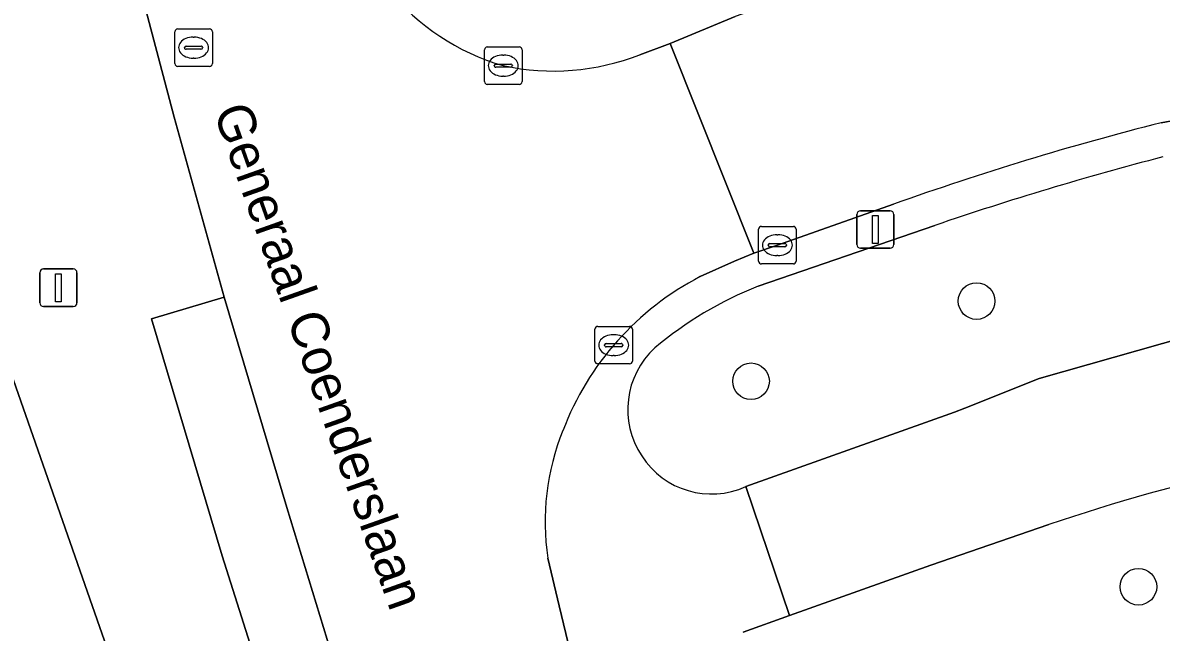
# Model space of a CAD drawing. Extents: x 161084 to 161928, y 385354 to 386522.
# Drawn here: x 161632.1 to 161662.49, y 385628.02 to 385644.28 of the extents above; entities that cross this region are included whole.
import ezdxf

# ---------------------------------------------------------------- set-up
doc = ezdxf.new("R2010")
doc.units = 0
for name, color, linetype in [('IMGEO_Boom', 7, 'Continuous'), ('IMGEO_Erf', 7, 'Continuous'), ('IMGEO_Groenvoorziening', 7, 'Continuous'), ('IMGEO_Kolk', 7, 'Continuous'), ('IMGEO_Lichtmast', 7, 'Continuous'), ('IMGEO_Openbare_ruimte_label', 7, 'Continuous'), ('IMGEO_Rijbaan_lokaal_open', 7, 'Continuous'), ('IMGEO_Rioolput', 7, 'Continuous'), ('IMGEO_Voetpad_open', 7, 'Continuous')]:
    doc.layers.add(name, color=color, linetype=linetype)

msp = doc.modelspace()

# ---------------------------------------------------------------- linework, layer by layer
at = {"layer": 'IMGEO_Boom'}
for centre in [(161657.563, 385636.855), (161651.542, 385634.713), (161661.884, 385629.229)]:
    msp.add_circle(centre, 0.489, dxfattribs=at)
at = {"layer": 'IMGEO_Erf'}
msp.add_lwpolyline([(161630.062, 385639.844), (161624.663, 385639.544), (161624.517, 385642.555), (161586.444, 385640.566), (161587.247, 385624.868), (161596.421, 385625.312), (161597.017, 385609.084), (161640.268, 385610.631)], close=True, dxfattribs=at)
at = {"layer": 'IMGEO_Groenvoorziening'}
for points in [[(161656.451, 385638.873), (161651.732, 385637.249)], [(161651.402, 385631.903), (161656.971, 385633.893), (161657.25, 385633.993), (161659.233, 385634.789), (161663.841, 385636.092), (161669.841, 385637.004)], [(161659.488, 385630.888), (161656.343, 385629.804), (161652.573, 385628.459), (161651.33, 385628.015)]]:
    msp.add_lwpolyline(points, dxfattribs=at)
for centre, radius, start, end in [((161683.854, 385558.808), 84.625, 104.59236, 108.89424), ((161655.44, 385627.886), 10.071, 111.6025, 129.958), ((161650.485, 385633.961), 2.234, 132.6202, 213.7412), ((161677.254, 385578.172), 55.629, 97.0971, 108.6246), ((161650.487, 385633.915), 2.21, 212.7252, 294.4644)]:
    msp.add_arc(centre, radius, start, end, dxfattribs=at)
at = {"layer": 'IMGEO_Kolk'}
for p, q in [((161644.427, 385642.713), (161644.427, 385643.565)), ((161644.502, 385643.639), (161645.354, 385643.639)), ((161644.915, 385643.419), (161644.94, 385643.419)), ((161645.428, 385643.565), (161645.428, 385642.713)), ((161644.686, 385643.133), (161644.686, 385643.145)), ((161645.124, 385643.096), (161644.726, 385643.096)), ((161644.729, 385643.182), (161645.127, 385643.182)), ((161645.17, 385643.145), (161645.17, 385643.133)), ((161644.938, 385642.859), (161644.913, 385642.859)), ((161645.354, 385642.639), (161644.502, 385642.639)), ((161651.82, 385638.847), (161652.672, 385638.847)), ((161651.745, 385637.921), (161651.745, 385638.773)), ((161652.233, 385638.627), (161652.258, 385638.627)), ((161652.746, 385638.773), (161652.746, 385637.921)), ((161652.004, 385638.341), (161652.004, 385638.353)), ((161652.442, 385638.304), (161652.044, 385638.304)), ((161652.047, 385638.39), (161652.445, 385638.39)), ((161652.488, 385638.353), (161652.488, 385638.341)), ((161652.256, 385638.067), (161652.231, 385638.067)), ((161652.672, 385637.847), (161651.82, 385637.847)), ((161647.375, 385635.252), (161647.375, 385636.104)), ((161647.45, 385636.178), (161648.302, 385636.178)), ((161648.376, 385636.104), (161648.376, 385635.252)), ((161647.863, 385635.958), (161647.888, 385635.958)), ((161647.634, 385635.672), (161647.634, 385635.684)), ((161648.072, 385635.635), (161647.674, 385635.635)), ((161647.677, 385635.721), (161648.075, 385635.721)), ((161648.118, 385635.684), (161648.118, 385635.672)), ((161648.302, 385635.178), (161647.45, 385635.178)), ((161647.886, 385635.398), (161647.861, 385635.398))]:
    msp.add_line(p, q, dxfattribs=at)
for points in [[(161644.427, 385642.713), (161644.427, 385643.565)], [(161644.502, 385643.639), (161645.354, 385643.639)], [(161645.428, 385643.565), (161645.428, 385642.713)], [(161645.354, 385642.639), (161644.502, 385642.639)], [(161651.82, 385638.847), (161652.672, 385638.847)], [(161651.745, 385637.921), (161651.745, 385638.773)], [(161652.746, 385638.773), (161652.746, 385637.921)], [(161652.672, 385637.847), (161651.82, 385637.847)], [(161647.375, 385635.252), (161647.375, 385636.104)], [(161647.45, 385636.178), (161648.302, 385636.178)], [(161648.376, 385636.104), (161648.376, 385635.252)], [(161648.302, 385635.178), (161647.45, 385635.178)]]:
    msp.add_lwpolyline(points, dxfattribs=at)
for centre, radius, start, end in [((161644.504, 385643.563), 0.0765, 91.552, 178.448), ((161644.504, 385643.563), 0.0765, 91.552, 178.448), ((161645.352, 385643.563), 0.0765, 1.552, 88.448), ((161645.352, 385643.563), 0.0765, 1.552, 88.448), ((161644.726, 385643.142), 0.0403, 85.8775, 175.7526), ((161644.723, 385643.132), 0.0366, 178.938, 274.7102), ((161645.127, 385643.139), 0.043, 264.8664, 352.4533), ((161645.131, 385643.144), 0.0386, 1.7309, 96.639), ((161644.504, 385642.715), 0.0765, 181.552, 268.448), ((161644.504, 385642.715), 0.0765, 181.552, 268.448), ((161645.352, 385642.715), 0.0765, 271.552, 358.448), ((161645.352, 385642.715), 0.0765, 271.552, 358.448), ((161651.822, 385638.771), 0.0765, 91.552, 178.448), ((161651.822, 385638.771), 0.0765, 91.552, 178.448), ((161652.67, 385638.771), 0.0765, 1.552, 88.448), ((161652.67, 385638.771), 0.0765, 1.552, 88.448), ((161652.044, 385638.35), 0.0403, 85.8775, 175.7526), ((161652.041, 385638.34), 0.0366, 178.938, 274.7102), ((161652.445, 385638.347), 0.043, 264.8664, 352.4533), ((161652.449, 385638.352), 0.0386, 1.7309, 96.639), ((161651.822, 385637.923), 0.0765, 181.552, 268.448), ((161651.822, 385637.923), 0.0765, 181.552, 268.448), ((161652.67, 385637.923), 0.0765, 271.552, 358.448), ((161652.67, 385637.923), 0.0765, 271.552, 358.448), ((161647.452, 385636.102), 0.0765, 91.552, 178.448), ((161647.452, 385636.102), 0.0765, 91.552, 178.448), ((161648.3, 385636.102), 0.0765, 1.552, 88.448), ((161648.3, 385636.102), 0.0765, 1.552, 88.448), ((161647.674, 385635.681), 0.0403, 85.8775, 175.7526), ((161647.671, 385635.671), 0.0366, 178.938, 274.7102), ((161648.075, 385635.678), 0.043, 264.8664, 352.4533), ((161648.079, 385635.683), 0.0386, 1.7309, 96.639), ((161647.452, 385635.254), 0.0765, 181.552, 268.448), ((161647.452, 385635.254), 0.0765, 181.552, 268.448), ((161648.3, 385635.254), 0.0765, 271.552, 358.448), ((161648.3, 385635.254), 0.0765, 271.552, 358.448)]:
    msp.add_arc(centre, radius, start, end, dxfattribs=at)
for centre, major_axis, ratio, start_param, end_param in [((161644.914, 385643.139), (-0.387, 0.002), 0.722429, 4.712389, 7.853982), ((161644.939, 385643.139), (-0.39, 0.002), 0.717154, 1.570796, 4.712389), ((161652.232, 385638.347), (-0.387, 0.002), 0.722429, 4.712389, 7.853982), ((161652.257, 385638.347), (-0.39, 0.002), 0.717154, 1.570796, 4.712389), ((161647.862, 385635.678), (-0.387, 0.002), 0.722429, 4.712389, 7.853982), ((161647.887, 385635.678), (-0.39, 0.002), 0.717154, 1.570796, 4.712389)]:
    msp.add_ellipse(centre, major_axis=major_axis, ratio=ratio, start_param=start_param, end_param=end_param, dxfattribs=at)
at = {"layer": 'IMGEO_Lichtmast'}
for p, q in [((161654.366, 385638.366), (161654.366, 385639.166)), ((161654.366, 385639.166), (161654.366, 385638.366)), ((161654.466, 385639.266), (161655.256, 385639.266)), ((161655.256, 385639.266), (161654.466, 385639.266)), ((161655.356, 385639.166), (161655.356, 385638.366)), ((161655.356, 385638.366), (161655.356, 385639.166)), ((161655.256, 385638.266), (161654.466, 385638.266)), ((161654.466, 385638.266), (161655.256, 385638.266)), ((161632.557, 385636.811), (161632.557, 385637.611)), ((161632.557, 385637.611), (161632.557, 385636.811)), ((161632.657, 385637.711), (161633.447, 385637.711)), ((161633.447, 385637.711), (161632.657, 385637.711)), ((161633.547, 385637.611), (161633.547, 385636.811)), ((161633.547, 385636.811), (161633.547, 385637.611)), ((161633.447, 385636.711), (161632.657, 385636.711)), ((161632.657, 385636.711), (161633.447, 385636.711))]:
    msp.add_line(p, q, dxfattribs=at)
for points in [[(161654.786, 385639.141), (161654.936, 385639.141), (161654.936, 385638.391), (161654.786, 385638.391), (161654.786, 385639.141)], [(161632.977, 385637.586), (161633.127, 385637.586), (161633.127, 385636.836), (161632.977, 385636.836), (161632.977, 385637.586)]]:
    msp.add_lwpolyline(points, dxfattribs=at)
for centre, start, end in [((161654.466, 385639.166), 90, 180), ((161654.466, 385639.166), 90, 180), ((161655.256, 385639.166), 0, 90), ((161655.256, 385639.166), 360, 90), ((161654.466, 385638.366), 180, 270), ((161654.466, 385638.366), 180, 270), ((161655.256, 385638.366), 270, 0), ((161655.256, 385638.366), 270, 0), ((161632.657, 385637.611), 90, 180), ((161632.657, 385637.611), 90, 180), ((161633.447, 385637.611), 0, 90), ((161633.447, 385637.611), 360, 90), ((161632.657, 385636.811), 180, 270), ((161632.657, 385636.811), 180, 270), ((161633.447, 385636.811), 270, 0), ((161633.447, 385636.811), 270, 0)]:
    msp.add_arc(centre, 0.1, start, end, dxfattribs=at)
at = {"layer": 'IMGEO_Rijbaan_lokaal_open'}
for points in [[(161640.503, 385648.533), (161640.331, 385649.55), (161638.536, 385649.317), (161636.258, 385649.01), (161634.496, 385648.772), (161634.673, 385647.743), (161634.967, 385646.297), (161635.349, 385644.761), (161636.138, 385641.761), (161637.476, 385636.963), (161639.147, 385631.347), (161640.814, 385625.903), (161641.114, 385624.909), (161642.91, 385625.392), (161645.247, 385626.02), (161646.936, 385626.474), (161646.715, 385627.497), (161646.416, 385628.723), (161646.117, 385629.993)], [(161652.681, 385645.013), (161651.118, 385644.447), (161649.385, 385643.73), (161651.613, 385638.132), (161652.246, 385638.347), (161655.346, 385639.439)], [(161651.613, 385638.132), (161649.385, 385643.73), (161648.573, 385643.431)], [(161662.493, 385641.615), (161667.468, 385642.54), (161670.497, 385642.846)], [(161650.188, 385637.507), (161651.1, 385637.92), (161651.613, 385638.132)]]:
    msp.add_lwpolyline(points, dxfattribs=at)
for centre, radius, start, end in [((161646.642, 385649.057), 6.162, 184.881, 253.8468), ((161646.269, 385649.296), 6.301, 257.7134, 291.447), ((161681.805, 385565.359), 78.664, 104.21178, 109.65537), ((161653.721, 385630.665), 7.7, 117.3111, 159.237), ((161652.494, 385630.961), 6.45, 157.8257, 188.6296)]:
    msp.add_arc(centre, radius, start, end, dxfattribs=at)
at = {"layer": 'IMGEO_Rioolput'}
for p, q in [((161636.16, 385643.193), (161636.16, 385644.045)), ((161636.235, 385644.119), (161637.087, 385644.119)), ((161637.161, 385644.045), (161637.161, 385643.193)), ((161636.462, 385643.662), (161636.86, 385643.662)), ((161636.648, 385643.899), (161636.673, 385643.899)), ((161636.419, 385643.613), (161636.419, 385643.625)), ((161636.857, 385643.576), (161636.459, 385643.576)), ((161636.671, 385643.339), (161636.646, 385643.339)), ((161636.903, 385643.625), (161636.903, 385643.613)), ((161637.087, 385643.119), (161636.235, 385643.119))]:
    msp.add_line(p, q, dxfattribs=at)
for points in [[(161636.16, 385643.193), (161636.16, 385644.045)], [(161636.235, 385644.119), (161637.087, 385644.119)], [(161637.161, 385644.045), (161637.161, 385643.193)], [(161637.087, 385643.119), (161636.235, 385643.119)]]:
    msp.add_lwpolyline(points, dxfattribs=at)
for centre, radius, start, end in [((161636.237, 385644.043), 0.0765, 91.552, 178.448), ((161636.237, 385644.043), 0.0765, 91.552, 178.448), ((161637.085, 385644.043), 0.0765, 1.552, 88.448), ((161637.085, 385644.043), 0.0765, 1.552, 88.448), ((161636.459, 385643.622), 0.0403, 85.8775, 175.7526), ((161636.864, 385643.624), 0.0386, 1.7309, 96.639), ((161636.456, 385643.612), 0.0366, 178.938, 274.7102), ((161636.86, 385643.619), 0.043, 264.8664, 352.4533), ((161636.237, 385643.195), 0.0765, 181.552, 268.448), ((161636.237, 385643.195), 0.0765, 181.552, 268.448), ((161637.085, 385643.195), 0.0765, 271.552, 358.448), ((161637.085, 385643.195), 0.0765, 271.552, 358.448)]:
    msp.add_arc(centre, radius, start, end, dxfattribs=at)
for centre, major_axis, ratio, start_param, end_param in [((161636.647, 385643.619), (-0.387, 0.002), 0.722429, 4.712389, 7.853982), ((161636.672, 385643.619), (-0.39, 0.002), 0.717154, 1.570796, 4.712389)]:
    msp.add_ellipse(centre, major_axis=major_axis, ratio=ratio, start_param=start_param, end_param=end_param, dxfattribs=at)
at = {"layer": 'IMGEO_Voetpad_open'}
for points in [[(161622.942, 385723.766), (161624.707, 385689.842), (161625.081, 385681.999), (161625.427, 385675.322), (161626.118, 385661.968), (161626.409, 385658.824), (161626.958, 385654.067), (161627.369, 385651.706), (161627.913, 385648.918), (161628.051, 385648.45), (161629.804, 385640.583), (161630.062, 385639.844), (161640.268, 385610.631), (161642.97, 385602.896), (161645.265, 385596.441), (161647.167, 385589.635), (161647.703, 385587.716)], [(161644.386, 385607.735), (161639.21, 385624.413), (161638.91, 385625.362), (161637.424, 385630.058), (161635.539, 385636.384), (161637.476, 385636.963), (161636.138, 385641.761), (161635.349, 385644.761), (161634.967, 385646.297), (161634.673, 385647.743), (161634.496, 385648.772)], [(161648.573, 385643.431), (161649.385, 385643.73), (161651.118, 385644.447)], [(161670.497, 385642.846), (161667.468, 385642.54), (161662.493, 385641.615)], [(161655.346, 385639.439), (161652.246, 385638.347), (161651.613, 385638.132), (161651.1, 385637.92), (161650.188, 385637.507)], [(161651.732, 385637.249), (161656.451, 385638.873)], [(161669.841, 385637.004), (161663.841, 385636.092), (161659.233, 385634.789), (161657.25, 385633.993), (161656.971, 385633.893), (161651.402, 385631.903), (161652.573, 385628.459), (161656.343, 385629.804), (161659.488, 385630.888)], [(161651.33, 385628.015), (161652.573, 385628.459), (161651.402, 385631.903)], [(161646.117, 385629.993), (161646.416, 385628.723), (161646.715, 385627.497), (161646.936, 385626.474), (161647.2, 385625.571)]]:
    msp.add_lwpolyline(points, dxfattribs=at)
msp.add_lwpolyline([(161637.476, 385636.963), (161635.539, 385636.384), (161637.424, 385630.058), (161638.91, 385625.362), (161639.21, 385624.413), (161640.865, 385624.86), (161641.114, 385624.909), (161640.814, 385625.903), (161639.147, 385631.347)], close=True, dxfattribs=at)
for centre, radius, start, end in [((161646.642, 385649.057), 6.162, 184.881, 253.8468), ((161646.269, 385649.296), 6.301, 257.7134, 291.447), ((161681.805, 385565.359), 78.664, 104.21178, 109.65537), ((161683.854, 385558.808), 84.625, 104.59236, 108.89424), ((161653.721, 385630.665), 7.7, 117.3111, 159.237), ((161655.44, 385627.886), 10.071, 111.6025, 129.958), ((161650.485, 385633.961), 2.234, 132.6202, 213.7412), ((161652.494, 385630.961), 6.45, 157.8257, 188.6296), ((161677.254, 385578.172), 55.629, 97.0971, 108.6246), ((161650.487, 385633.915), 2.21, 212.7252, 294.4644)]:
    msp.add_arc(centre, radius, start, end, dxfattribs=at)

# ---------------------------------------------------------------- texts
at = {"layer": 'IMGEO_Openbare_ruimte_label'}
msp.add_text('Generaal Coenderslaan', height=1, rotation=289.5036, dxfattribs=at).set_placement((161637.182, 385641.922))

doc.saveas('drawing.dxf')
